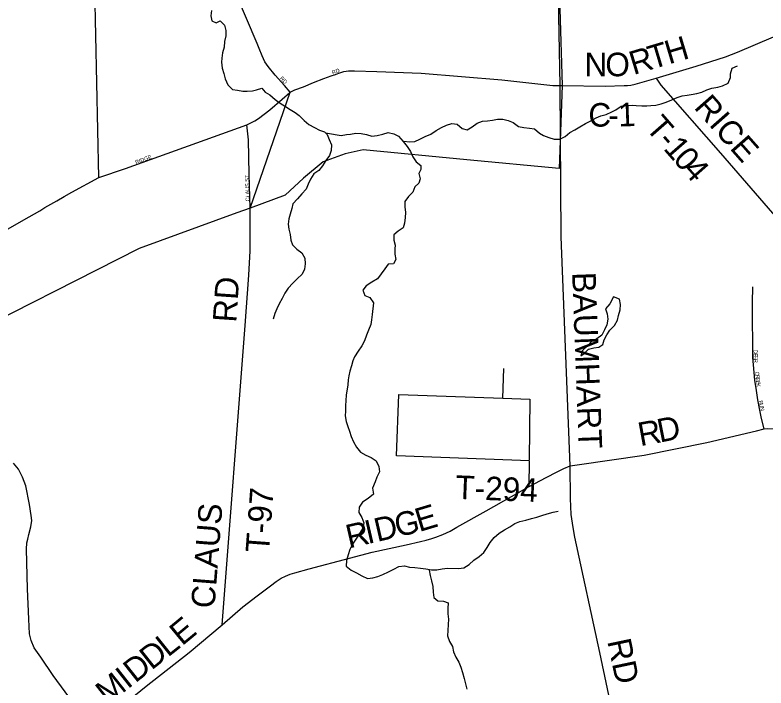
# Model space of a CAD drawing. Extents: x 1857828 to 2277390, y 930619 to 1324581.
# Drawn here: x 2021284 to 2030844, y 1227047 to 1235618 of the extents above; entities that cross this region are included whole.
import ezdxf

# ---------------------------------------------------------------- set-up
doc = ezdxf.new("R2010")
doc.units = 0
for name, color, linetype in [('GM_X_City_Street', 7, 'Continuous'), ('GM_X_City_Street_Text', 7, 'Continuous'), ('GM_X_Corporation', 7, 'Continuous'), ('GM_X_County_Road', 7, 'Continuous'), ('GM_X_County_Road_Text', 7, 'Continuous'), ('GM_X_Minor_Lake', 7, 'Continuous'), ('GM_X_Minor_River', 7, 'Continuous'), ('GM_X_Township_Road', 7, 'Continuous'), ('GM_X_Township_Road_Text', 7, 'Continuous'), ('GM_X_Township_Subdivision', 7, 'Continuous'), ('GM_X_Township_Subdivision_Text', 7, 'Continuous')]:
    doc.layers.add(name, color=color, linetype=linetype)

msp = doc.modelspace()

# ---------------------------------------------------------------- linework, layer by layer
at = {"layer": 'GM_X_City_Street'}
for points in [[(2022352.1, 1233549.1), (2022286.2, 1236569.5), (2022264.3, 1237144.8)], [(2024787.3, 1234636), (2024715, 1234722.3), (2024596.3, 1234850.7), (2024505.6, 1234960.8), (2024464.6, 1235023.4), (2024430.1, 1235100.1), (2024393.4, 1235192.9), (2024366.4, 1235254.4), (2024097.5, 1235897.9)], [(2024783.4, 1234632.5), (2024787.3, 1234636), (2024845.6, 1234665.1), (2024955.7, 1234705), (2025084.1, 1234759), (2025215.8, 1234808.7), (2025308.8, 1234843.1), (2025363, 1234861.2), (2025407.9, 1234877.7), (2025468.3, 1234897.1), (2025530.9, 1234905.8), (2025605.4, 1234909), (2025891.4, 1234900.4), (2026454.7, 1234876.7), (2027479.9, 1234792.5), (2028132.5, 1234722.7), (2028171.6, 1234722.3)], [(2020234, 1232346.2), (2021466, 1233049.5), (2021598.3, 1233125.8), (2021664.5, 1233166), (2021738.6, 1233208.2), (2021814.8, 1233252.3), (2021911.1, 1233306.6), (2022009.3, 1233362.8), (2022352.1, 1233549.1), (2022692.9, 1233662.1), (2024235.3, 1234219.2), (2024336.4, 1234270.7), (2024385.9, 1234300.4), (2024528.7, 1234411.4), (2024685.9, 1234546.4), (2024783.4, 1234632.5)], [(2024277.4, 1233160.2), (2024787.3, 1234636)], [(2024277.4, 1233160.2), (2024265, 1233592.7), (2024255.1, 1234030.8), (2024235.3, 1234219.2)]]:
    msp.add_lwpolyline(points, dxfattribs=at)
at = {"layer": 'GM_X_Corporation'}
msp.add_lwpolyline([(2026939.9, 1245626.5), (2027005.9, 1242780), (2025571.8, 1242786.6), (2025475.9, 1242205.5), (2028039.8, 1241561.9), (2028248.7, 1234721.2), (2028212.9, 1233663.7), (2027037.1, 1233774.1), (2025714.9, 1233901.8), (2025486.4, 1233852.4), (2025206.1, 1233746.5), (2024956.2, 1233540.3), (2024724.5, 1233324.1), (2024277.4, 1233160.2), (2024107.7, 1233097.9), (2022866.1, 1232643.5), (2020437.9, 1231414.6)], dxfattribs=at)
at = {"layer": 'GM_X_County_Road'}
for points in [[(2028352.1, 1229876), (2028237.7, 1232794.6), (2028224.6, 1234721.6), (2028164.3, 1237828.4), (2028129.2, 1238413.4)], [(2028171.6, 1234722.3), (2028224.6, 1234721.6), (2028248.7, 1234721.2), (2028795.7, 1234714), (2029038, 1234720.5), (2029079.6, 1234721.6), (2029124.6, 1234726), (2029180.5, 1234739.2), (2029444.7, 1234812.6), (2029953.3, 1234967.2), (2030328.2, 1235087.8), (2030481.7, 1235145.9), (2030938.8, 1235338.8), (2031301.6, 1235495.6), (2031512.1, 1235585.5), (2031969.2, 1235786), (2032489.6, 1236046.3), (2032750.2, 1236177.1), (2032960.9, 1236288.9), (2033042.4, 1236330.8), (2033060.5, 1236337.8)], [(2022273.7, 1226516.8), (2021768.4, 1227206.3), (2021611, 1227439.3), (2021526.4, 1227560.7), (2021489.7, 1227650.8), (2021469.4, 1227737.2), (2021458.7, 1227923.4), (2021445.2, 1228310.5), (2021430.8, 1228814.7), (2021436.3, 1228897.4), (2021445.5, 1228943.4), (2021458.7, 1229000.6), (2021485.6, 1229098.3), (2021499, 1229182.4), (2021488.9, 1229243), (2021469.4, 1229382.8), (2021421.6, 1229621.9), (2021381.2, 1229732.2), (2021327.8, 1229835.2), (2021267.2, 1229912.4)], [(2028747.8, 1227419.5), (2028731, 1227500.9), (2028411.4, 1228970), (2028388.3, 1229090.8), (2028365.3, 1229257.7), (2028353.8, 1229459.2), (2028352.1, 1229876)], [(2029087.6, 1225774.5), (2028979.3, 1226298.8), (2028971.7, 1226335.9), (2028889.2, 1226734.9), (2028747.8, 1227419.5)]]:
    msp.add_lwpolyline(points, dxfattribs=at)
at = {"layer": 'GM_X_Minor_Lake'}
for points in [[(2028486.9, 1231279.6), (2028526.9, 1231304.1), (2028586.6, 1231360.9), (2028650.7, 1231377.5), (2028716.8, 1231386.2), (2028768.7, 1231420.8), (2028786.3, 1231483.3), (2028817.9, 1231543.8), (2028855.5, 1231606.4), (2028915.2, 1231665.3), (2028952.9, 1231729.9), (2028966.4, 1231790.3), (2028985.9, 1231862.8), (2028993.3, 1231931.2), (2028978.7, 1231999.3), (2028905, 1232030.4)], [(2028905, 1232030.4), (2028854.8, 1231940), (2028801.1, 1231877.2), (2028823.7, 1231813.1), (2028830.3, 1231744.8), (2028816.8, 1231674.4), (2028789.3, 1231609.8), (2028753.7, 1231541.2), (2028691.9, 1231492.4), (2028627.9, 1231465.7), (2028572.2, 1231407), (2028510.4, 1231346.1), (2028486.9, 1231279.6)]]:
    msp.add_lwpolyline(points, dxfattribs=at)
at = {"layer": 'GM_X_Minor_River'}
for points in [[(2023784.5, 1235677.1), (2023779, 1235608.7), (2023789.6, 1235544.5), (2023846, 1235520.9), (2023898, 1235543.5), (2023952.6, 1235487.7), (2023967.2, 1235419.5)], [(2023967.2, 1235419.5), (2023969.8, 1235353.2), (2023952.3, 1235282.8), (2023944.9, 1235208.4), (2023927.4, 1235137.9), (2023917.9, 1235067.5), (2023912.3, 1235017.2), (2023923, 1234942.9), (2023943.6, 1234874.8), (2023960.2, 1234804.7), (2023993, 1234728.6), (2024051.7, 1234668.9), (2024118, 1234659.4), (2024186.3, 1234648), (2024240.5, 1234650.5), (2024308.7, 1234653.1), (2024358.8, 1234665.6), (2024424.8, 1234688.3), (2024467.4, 1234634.5), (2024529.9, 1234602.9), (2024596.6, 1234541.2), (2024659.2, 1234497.6), (2024727.8, 1234452), (2024788.3, 1234414.4), (2024848.8, 1234378.8), (2024903.3, 1234339.1), (2024964.1, 1234273.3), (2025022.7, 1234223.6), (2025095.3, 1234186.1), (2025159.8, 1234152.6), (2025226.2, 1234131.1)], [(2026224.7, 1234009.6), (2026232.7, 1234011.6), (2026305, 1234002.2), (2026375.2, 1234006.9), (2026439.2, 1234037.6), (2026507.1, 1234070.4), (2026577.2, 1234099.2), (2026645, 1234146), (2026712.9, 1234186.8), (2026778.9, 1234213.5), (2026845, 1234238.2), (2026913.3, 1234228.8), (2026975.9, 1234173.1), (2027042.3, 1234155.6), (2027102.2, 1234192.3), (2027168.1, 1234241.2), (2027234.1, 1234267.9), (2027300.3, 1234272.5), (2027362.4, 1234281.1), (2027424.5, 1234291.7), (2027492.8, 1234290.3), (2027561.2, 1234272.9), (2027627.6, 1234251.4), (2027692.2, 1234197.7), (2027762.6, 1234184.3), (2027832.9, 1234178.9), (2027899.2, 1234169.5), (2027961.9, 1234113.8), (2028012.3, 1234084.1), (2028080.8, 1234056.6), (2028149.2, 1234037.1), (2028221.4, 1234037.8), (2028287.4, 1234072.5), (2028345.2, 1234121.3), (2028411.1, 1234156.1), (2028475, 1234194.8), (2028544.9, 1234237.6), (2028614.9, 1234270.4), (2028680.8, 1234309.2), (2028742.8, 1234333.9), (2028810.9, 1234350.6), (2028880.9, 1234387.4), (2028932.8, 1234411.9), (2029000.7, 1234456.8), (2029070.9, 1234467.4), (2029141.1, 1234470.1), (2029191.3, 1234466.5), (2029265.6, 1234463.2), (2029327.8, 1234461.7), (2029378, 1234464.2), (2029442.1, 1234470.8), (2029508.2, 1234485.5), (2029572.3, 1234508.2), (2029646.3, 1234537), (2029714.3, 1234567.7), (2029778.3, 1234590.4), (2029842.5, 1234599), (2029892.6, 1234607.5), (2029962.8, 1234618.2), (2030026.8, 1234636.9), (2030090.8, 1234665.6), (2030156.9, 1234686.3), (2030231, 1234701), (2030291.1, 1234717.6), (2030361, 1234752.4), (2030392.6, 1234821), (2030394.2, 1234871.3), (2030411.7, 1234939.8), (2030479.7, 1234972.5)], [(2025226.2, 1234131.1), (2025256.6, 1234097.2), (2025283.2, 1234033.1), (2025313.8, 1233965.1), (2025308.4, 1233892.7), (2025286.9, 1233830.2), (2025241.2, 1233765.5), (2025199.6, 1233698.8), (2025152, 1233636.1), (2025090.1, 1233595.4), (2025046.5, 1233528.7), (2025014.9, 1233466.1), (2024991.3, 1233401.6), (2024935.6, 1233342.8), (2024880, 1233276), (2024820.3, 1233215.2), (2024806.7, 1233152.8), (2024785.2, 1233082.3), (2024771.7, 1233021.9), (2024762.2, 1232953.5), (2024770.8, 1232889.3), (2024785.3, 1232823.1), (2024794, 1232750.8), (2024816.5, 1232690.8), (2024871.2, 1232637), (2024935.8, 1232589.4), (2024972.5, 1232521.4), (2024979.1, 1232449.1), (2024969.6, 1232382.8), (2024938, 1232318.2), (2024878.3, 1232259.4), (2024822.5, 1232204.6), (2024762.9, 1232139.8), (2024719.2, 1232077.1), (2024685.7, 1232008.5), (2024648.1, 1231941.8), (2024618.5, 1231877.3), (2024592.9, 1231814.8), (2024571.4, 1231746.2)], [(2025226.2, 1234131.1), (2025238.3, 1234119.1), (2025312.7, 1234105.7), (2025385.1, 1234090.3), (2025435.3, 1234084.7), (2025503.4, 1234095.4), (2025555.6, 1234101.9), (2025623.7, 1234112.6), (2025690, 1234111.2), (2025760.3, 1234095.7), (2025828.7, 1234076.3), (2025894.9, 1234082.9), (2025965, 1234101.6), (2026033.1, 1234122.3), (2026105.5, 1234104.9), (2026165.9, 1234073.3), (2026224.7, 1234009.6), (2026275.4, 1233945.7), (2026318, 1233879.8), (2026348.7, 1233813.8), (2026389.4, 1233749.9), (2026450, 1233702.2), (2026450.4, 1233652), (2026424.7, 1233601.5), (2026441.3, 1233533.3), (2026425.7, 1233474.9), (2026373.9, 1233428.3), (2026350.4, 1233363.8), (2026292.6, 1233307), (2026245, 1233242.2), (2026245.6, 1233173.9), (2026254.2, 1233103.7), (2026252.7, 1233041.4), (2026241.2, 1232969), (2026223.7, 1232908.5), (2026163.8, 1232865.8), (2026108, 1232817.1), (2026108.5, 1232752.8), (2026123.1, 1232688.6), (2026121.5, 1232638.4), (2026118.1, 1232572), (2026130.7, 1232503.8), (2026101, 1232451.3), (2026034.8, 1232446.7), (2025993.1, 1232386.1), (2025947.5, 1232321.3), (2025897.9, 1232256.6), (2025825.9, 1232215.8), (2025756.1, 1232170.9), (2025712.4, 1232114.3), (2025737, 1232046.2), (2025799.4, 1232022.6), (2025846.2, 1231950.7), (2025831.3, 1231805.9), (2025823.9, 1231737.6), (2025812.3, 1231675.2), (2025784.8, 1231604.6), (2025757.2, 1231540.1), (2025733.7, 1231469.5), (2025698.1, 1231406.9), (2025654.5, 1231338.2), (2025605, 1231265.4), (2025583.3, 1231213), (2025565.8, 1231148.5), (2025546.2, 1231084.1), (2025534.7, 1231023.7), (2025527.1, 1230973.4), (2025521.6, 1230907), (2025498.6, 1230778.2), (2025495.1, 1230709.9), (2025491.7, 1230639.5), (2025490.2, 1230573.2), (2025488.7, 1230512.9), (2025499.3, 1230440.7), (2025519.9, 1230378.6), (2025542.5, 1230316.5), (2025565.2, 1230248.4), (2025591.8, 1230184.4), (2025630.5, 1230114.4), (2025683.2, 1230050.6), (2025751.7, 1230013), (2025816.2, 1229983.5), (2025880.8, 1229939.9), (2025915.5, 1229867.9), (2025924.1, 1229801.6), (2025888.5, 1229731), (2025870.9, 1229674.6), (2025834.6, 1229590.4)], [(2025834.5, 1229590.4), (2025846.9, 1229516.1), (2025782, 1229460.6), (2025709.1, 1229413.3), (2025666.1, 1229349.6), (2025659.3, 1229283.5), (2025698.8, 1229220.8), (2025726.1, 1229152.3), (2025711.2, 1229082.2), (2025670.2, 1229016.5), (2025623.2, 1228944.8), (2025580.2, 1228881.1), (2025547.3, 1228813.3), (2025526.3, 1228741.3), (2025503.4, 1228671.3), (2025498.5, 1228599.1), (2025564.2, 1228546.2), (2025632.1, 1228515.3), (2025697.9, 1228476.4), (2025769.8, 1228441.4), (2025838.2, 1228448.6), (2025902.7, 1228465.9), (2025967.2, 1228491.2), (2026040, 1228526.5), (2026106.7, 1228561.8), (2026171.3, 1228593.2), (2026243.7, 1228604.4), (2026307.8, 1228587.5), (2026376.1, 1228582.7), (2026444.2, 1228573.9), (2026514.4, 1228565), (2026584.6, 1228554.2), (2026654.9, 1228553.3), (2026723.3, 1228564.6), (2026789.7, 1228571.8), (2026930.3, 1228570.1), (2026998.7, 1228579.4), (2027065.4, 1228618.7), (2027126.4, 1228676.2), (2027191.2, 1228723.6), (2027254.1, 1228773), (2027292.9, 1228834.7), (2027333.9, 1228898.5), (2027384.9, 1228966.1), (2027447.8, 1229019.5), (2027516.6, 1229060.8), (2027581.3, 1229100.2), (2027646.1, 1229141.6), (2027712.7, 1229168.9), (2027785.2, 1229186.1), (2027857.8, 1229205.3), (2027928.3, 1229222.5), (2027992.8, 1229243.8), (2028059.3, 1229267.1), (2028133.9, 1229286.3), (2028198.3, 1229299.6)], [(2026559.9, 1228558), (2026556.4, 1228546.5), (2026567.7, 1228480.1), (2026584.9, 1228413.7), (2026602.1, 1228341.3), (2026607.3, 1228268.9), (2026616.5, 1228200.6), (2026668.2, 1228155.9), (2026740.5, 1228153), (2026800.5, 1228132.2), (2026793.6, 1228060.1), (2026794.8, 1227993.8), (2026802, 1227923.5), (2026799.2, 1227855.3), (2026792.3, 1227781.1), (2026791.5, 1227712.9), (2026814.7, 1227640.4), (2026852.1, 1227573.8), (2026867.4, 1227509.4), (2026894.7, 1227440.8), (2026932.1, 1227376.2), (2026961.5, 1227311.6), (2026982.7, 1227243.1), (2027001.9, 1227168.6), (2027019.2, 1227102.2), (2027036.5, 1227031.8)]]:
    msp.add_lwpolyline(points, dxfattribs=at)
at = {"layer": 'GM_X_Township_Road'}
for points in [[(2029444.7, 1234812.6), (2029505, 1234726), (2030266.8, 1233859), (2031203.8, 1232775.6), (2031636.9, 1232233.9), (2031728.5, 1232117.2), (2031803.5, 1232025.5), (2031887.8, 1231962), (2031960.7, 1231914.1), (2032008.6, 1231884.9), (2032094, 1231847.4), (2032333.4, 1231741.1), (2032689.5, 1231601.5), (2032777, 1231570.3), (2032833.2, 1231549.5), (2032854, 1231543.2), (2032904, 1231526.5), (2032904.7, 1231526.4)], [(2023921.6, 1227852.5), (2024215.4, 1231664), (2024259.1, 1232306.3), (2024276.9, 1232613.5), (2024278.9, 1232936.6), (2024277.4, 1233160.2)], [(2027493.8, 1230737.9), (2027507, 1231117.7)], [(2027830.5, 1229613.2), (2027832.9, 1229938.7), (2026139.8, 1230003.5), (2026169.7, 1230784), (2027493.8, 1230737.9), (2027838.6, 1230725.9), (2027829.8, 1229953.9)], [(2028352.1, 1229876), (2028440, 1229889.9), (2029295.2, 1230013.6), (2030092.6, 1230171.9), (2030721.5, 1230324), (2030820.4, 1230348.7), (2030867.2, 1230351.1), (2030934.9, 1230348.7), (2030961, 1230350.8), (2031013, 1230344.9), (2031067.1, 1230332.4), (2031183.7, 1230313.6), (2032420.4, 1230081.7), (2032875.5, 1230001.6), (2032889.1, 1230002.6)], [(2022273.7, 1226516.8), (2022952.8, 1227070.8), (2023501.4, 1227497.4), (2023921.6, 1227852.5), (2024184.5, 1228079.8), (2024367.5, 1228221.1), (2024468.3, 1228297.2), (2024534.6, 1228350.1), (2024607.1, 1228401.7), (2024671, 1228444.7), (2024727.5, 1228471.7), (2024785.3, 1228496.3), (2024846.7, 1228514.7), (2025031, 1228565.1), (2025542, 1228699), (2025830.8, 1228775.2), (2026262, 1228871), (2026446.3, 1228912.8), (2026520, 1228931.2), (2026588.8, 1228952.1), (2026640.4, 1228969.3), (2026728.9, 1229002.4), (2026823.4, 1229046.7), (2026907, 1229094.6), (2027280.5, 1229304.7), (2027830.5, 1229613.2), (2028043.9, 1229727.4), (2028184.8, 1229800.7), (2028272, 1229842.5), (2028352.1, 1229876)]]:
    msp.add_lwpolyline(points, dxfattribs=at)
at = {"layer": 'GM_X_Township_Subdivision'}
msp.add_lwpolyline([(2030820.4, 1230348.7), (2030788.6, 1230481), (2030766.1, 1230586.3), (2030740.9, 1230719.4), (2030721.8, 1230836.5), (2030703.9, 1230967.3), (2030683.6, 1231162.5), (2030676.6, 1231256.3), (2030676.6, 1231496.3), (2030672.2, 1231682.5), (2030672, 1231957.2), (2030676.6, 1232156.3)], dxfattribs=at)

# ---------------------------------------------------------------- texts
at = {"layer": 'GM_X_City_Street_Text'}
for s, rotation, p in [('RD', 19.45483, (2025328.5, 1234861.1)), ('RD', 310.90219, (2024652.3, 1234810.1)), ('RIDGE', 20.16841, (2022824.8, 1233717.2)), ('CLAUS ST', 91.76472, (2024270.6, 1233246))]:
    msp.add_text(s, height=50, rotation=rotation, dxfattribs=at).set_placement(p)
at = {"layer": 'GM_X_County_Road_Text'}
for s, rotation, p in [('H', 16.64691, (2029608.4, 1234988.6)), ('R', 16.87591, (2029157.9, 1234852.9)), ('T', 16.64711, (2029393.4, 1234924.3)), ('N', 0.00001, (2028534.8, 1234838.3)), ('O', 0.09571, (2028799.3, 1234838.3)), ('C', 359.17257, (2028581.2, 1234199.2)), ('1', 2.00828, (2028967, 1234197.3)), ('-', 0.69902, (2028836.4, 1234195.6)), ('BAUMHART', 272.16083, (2028375.7, 1232340)), ('RD', 281.89188, (2028822.5, 1227644.7))]:
    msp.add_text(s, height=300, rotation=rotation, dxfattribs=at).set_placement(p)
at = {"layer": 'GM_X_Township_Road_Text'}
for s, rotation, p in [('RICE', 311.3832, (2029917.2, 1234437.2)), ('T', 311.13029, (2029299.8, 1234175.4)), ('-', 311.14549, (2029447.5, 1234006.3)), ('1', 311.1438, (2029528.5, 1233913.5)), ('0', 311.22985, (2029650.4, 1233774)), ('4', 311.51235, (2029773.3, 1233633.9)), ('RD', 86.055, (2024100.6, 1231696.9)), ('R', 10.36, (2029244, 1230126.4)), ('D', 11.31853, (2029491.7, 1230171.7)), ('T-294', 357.75338, (2026886.4, 1229456.8)), ('T-97', 85.7633, (2024517.7, 1228763.8)), ('CLAUS', 85.58525, (2023823.4, 1228054.6)), ('E', 16.78348, (2026430.3, 1229032.3)), ('G', 13.21143, (2026153.5, 1228966.6)), ('I', 12.96871, (2025774.9, 1228879.4)), ('D', 12.97382, (2025894.9, 1228907.1)), ('R', 12.96653, (2025534.7, 1228824.1)), ('E', 39.70782, (2023410.6, 1227576.1)), ('L', 38.62626, (2023230.6, 1227432.2)), ('D', 38.31788, (2023022.1, 1227267.4)), ('D', 38.30822, (2022814.9, 1227103.7)), ('I', 38.30752, (2022718.2, 1227027.3)), ('M', 38.30553, (2022462.7, 1226825.5))]:
    msp.add_text(s, height=300, rotation=rotation, dxfattribs=at).set_placement(p)
at = {"layer": 'GM_X_Township_Subdivision_Text'}
for s, rotation, p in [('D', 270.06557, (2030687, 1231354.3)), ('E', 270.07015, (2030687, 1231310.3)), ('E', 272.24145, (2030687.1, 1231273)), ('R', 274.0063, (2030688.6, 1231236.2)), ('C', 276.42603, (2030704.5, 1231073.8)), ('R', 276.44599, (2030709, 1231034.4)), ('E', 276.47141, (2030713.4, 1230995)), ('E', 276.43372, (2030717.4, 1230960)), ('K', 276.41988, (2030721.3, 1230925.1)), ('R', 280.6525, (2030752.8, 1230704.8)), ('U', 280.64754, (2030760.2, 1230665.9)), ('N', 282.1044, (2030768.6, 1230621.3))]:
    msp.add_text(s, height=50, rotation=rotation, dxfattribs=at).set_placement(p)

doc.saveas('drawing.dxf')
